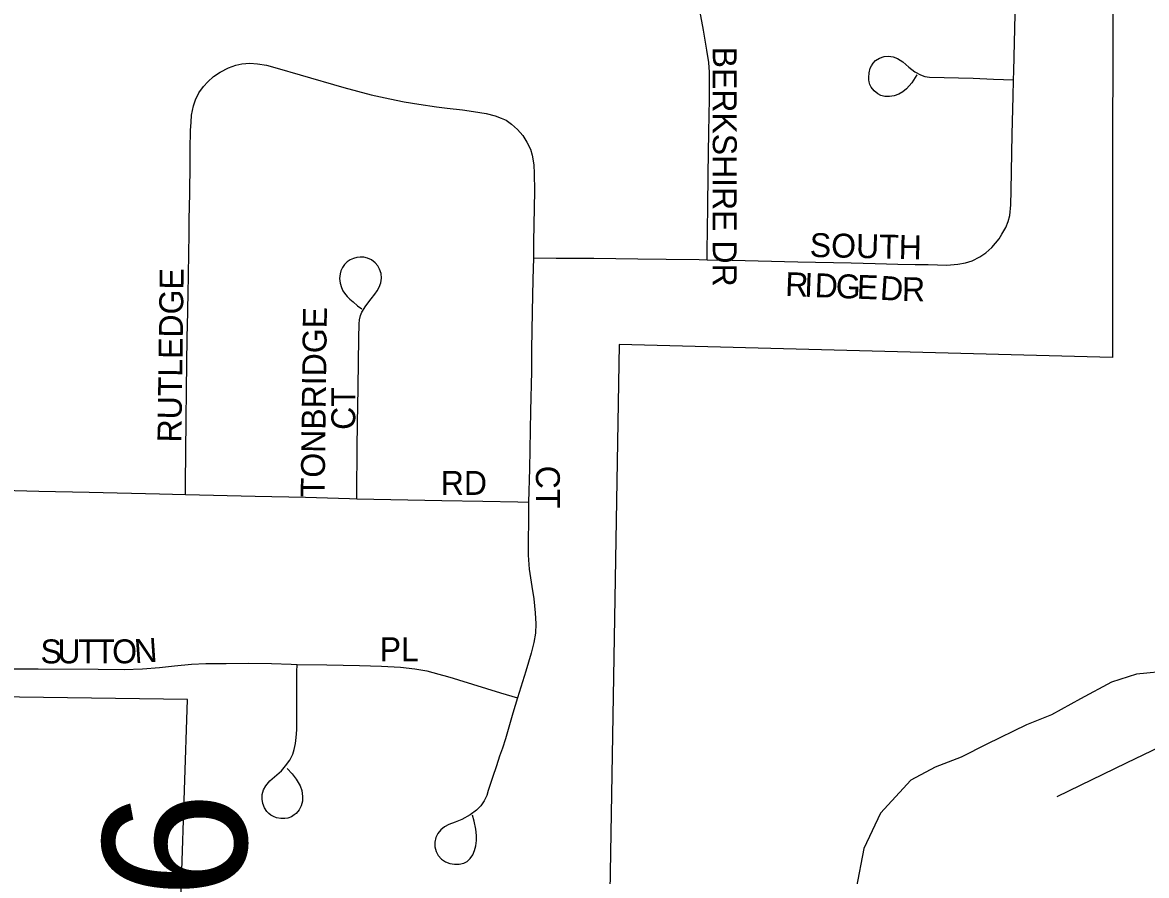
# Model space of a CAD drawing. Extents: x 1443599 to 1910620, y 1028088 to 1361369.
# Drawn here: x 1652473 to 1654820, y 1293273 to 1295055 of the extents above; entities that cross this region are included whole.
import ezdxf

# ---------------------------------------------------------------- set-up
doc = ezdxf.new("R2010")
doc.units = 0
for name, color, linetype in [('GM_X_City_Street', 7, 'Continuous'), ('GM_X_City_Street_Text', 7, 'Continuous'), ('GM_X_Corporation', 7, 'Continuous'), ('GM_X_Minor_River', 7, 'Continuous'), ('GM_X_Township_Road_Text', 7, 'Continuous')]:
    doc.layers.add(name, color=color, linetype=linetype)

msp = doc.modelspace()

# ---------------------------------------------------------------- linework, layer by layer
at = {"layer": 'GM_X_City_Street'}
for points in [[(1654542.9, 1294935), (1654543.2, 1294952.8), (1654546.4, 1295072.2), (1654548.4, 1295141.2), (1654548.4, 1295180.8), (1654548.3, 1295206.2), (1654548.4, 1295241), (1654546.7, 1295270.4), (1654543.3, 1295289.8), (1654537.8, 1295308.7), (1654526.4, 1295335.9), (1654508.9, 1295378.2)], [(1653902.9, 1294558.9), (1653903.1, 1294577.3), (1653904.5, 1294669.1), (1653905.2, 1294737.8), (1653906.5, 1294825.4), (1653907.9, 1294895.5), (1653907.9, 1294933.4), (1653907.9, 1294950.9), (1653906.5, 1294971.2), (1653902.2, 1294997.2), (1653895.2, 1295038.5), (1653881.9, 1295110.7), (1653876.3, 1295140.9)], [(1652813.1, 1294068.7), (1652813.4, 1294091.7), (1652814.7, 1294224.2), (1652815.4, 1294288), (1652816.7, 1294396), (1652817.9, 1294450.5), (1652818.8, 1294494.1), (1652819.4, 1294520.3), (1652820.4, 1294579.4), (1652820.8, 1294605.5), (1652820.8, 1294643.4), (1652822.2, 1294697.4), (1652822.9, 1294759.1), (1652822.8, 1294802.5), (1652823.6, 1294816.5), (1652823.9, 1294829.1), (1652824.9, 1294846.7), (1652826.1, 1294861.4), (1652829.7, 1294880.7), (1652833.9, 1294893.1), (1652841.4, 1294907.7), (1652850.9, 1294921.1), (1652859.7, 1294930.8), (1652872, 1294941.6), (1652885.7, 1294950.8), (1652903, 1294960.1), (1652918.3, 1294965.9), (1652931.1, 1294968.6), (1652947.5, 1294969.8), (1652963.8, 1294968.6), (1652982.6, 1294965.9), (1653005, 1294959.6), (1653052.8, 1294945.5), (1653143.8, 1294919), (1653201.3, 1294903.6), (1653239.9, 1294894.9), (1653270, 1294888.9), (1653300.8, 1294883.8), (1653337.6, 1294878.7), (1653359.9, 1294876), (1653391.7, 1294872.1), (1653414.7, 1294869.1), (1653441.1, 1294864.5), (1653460, 1294859.6), (1653472.6, 1294854.7), (1653482.7, 1294850.4), (1653494.4, 1294842.6), (1653506.8, 1294831.2), (1653517.6, 1294818.8), (1653526.5, 1294805), (1653533.5, 1294790.2), (1653537.1, 1294777.6), (1653540.7, 1294757.3), (1653541.4, 1294739), (1653542.2, 1294702.8), (1653540, 1294596.8), (1653540, 1294563.1)], [(1654340.6, 1294945.3), (1654330, 1294928.5), (1654325, 1294922.1), (1654319.1, 1294915.9), (1654311.5, 1294909.8), (1654302.9, 1294905.1), (1654293.6, 1294901.7), (1654284, 1294900), (1654274.2, 1294900.1), (1654265.9, 1294901.9), (1654259.1, 1294905.7), (1654251.5, 1294911.7), (1654245.6, 1294919.3), (1654242.9, 1294925), (1654241.2, 1294930.9), (1654240.6, 1294935), (1654240.3, 1294940.1), (1654241, 1294949.7), (1654243.5, 1294959.2), (1654245.9, 1294964.4), (1654249.5, 1294970.1), (1654254.7, 1294975.1), (1654262.9, 1294980.4), (1654272.2, 1294983.5), (1654281.9, 1294984.4), (1654291.5, 1294983), (1654300.6, 1294979.4), (1654311.6, 1294972.3), (1654324.1, 1294961.7), (1654336.8, 1294951.4), (1654348.2, 1294945.1), (1654357.4, 1294942.1), (1654367.1, 1294940.6), (1654458.6, 1294938.4), (1654501.1, 1294936.6), (1654542.9, 1294935)], [(1653902.9, 1294558.9), (1653954.6, 1294558), (1654092.4, 1294554.6), (1654203.7, 1294552.6), (1654253.6, 1294551.5), (1654301.3, 1294550.1), (1654337, 1294548.8), (1654364.2, 1294549.1), (1654403.5, 1294547.8), (1654426.4, 1294549.5), (1654442.5, 1294552.5), (1654456.2, 1294556.5), (1654472.3, 1294564.9), (1654484.9, 1294573.4), (1654497.5, 1294584.6), (1654513, 1294602.8), (1654518.4, 1294612.2), (1654526.3, 1294626.6), (1654531.4, 1294638.7), (1654534.7, 1294651.3), (1654537, 1294674.1), (1654537.9, 1294703.6), (1654540, 1294821.7), (1654542.2, 1294900.3), (1654542.9, 1294935)], [(1653170.9, 1294059.8), (1653171.1, 1294074), (1653172, 1294162.1), (1653172.8, 1294221.2), (1653173.1, 1294250.8), (1653173.7, 1294293.5), (1653175.4, 1294395.5), (1653175.8, 1294425), (1653176.7, 1294433.7), (1653178.9, 1294442.3), (1653181.7, 1294449.8), (1653189.9, 1294463), (1653201.1, 1294477.3), (1653208.5, 1294486.9), (1653213.5, 1294494.1), (1653217.9, 1294501.6), (1653221.3, 1294510.9), (1653222.4, 1294520.5), (1653221.9, 1294530.3), (1653218.5, 1294539.5), (1653214.9, 1294546.2), (1653209.6, 1294552.6), (1653202, 1294558.7), (1653193.5, 1294562.6), (1653186, 1294564.4), (1653178.4, 1294564.6), (1653171, 1294564), (1653164.2, 1294561.9), (1653157.1, 1294558.7), (1653151, 1294554.4), (1653145.6, 1294549.4), (1653141.3, 1294542.9), (1653137.8, 1294536.2), (1653136, 1294529.6), (1653134.9, 1294519.9), (1653136.1, 1294510.1), (1653139.1, 1294500.8), (1653142.1, 1294494.4), (1653145.3, 1294489.4), (1653150.9, 1294482.4), (1653156.4, 1294476.9), (1653163.2, 1294470.8), (1653172.4, 1294463), (1653181.4, 1294456.2)], [(1653540, 1294563.1), (1653538.7, 1294517.6), (1653537, 1294450.2), (1653535.9, 1294371.4), (1653535.8, 1294325.5), (1653533.9, 1294243.7), (1653532, 1294122.3), (1653529.8, 1294052.5)], [(1653540, 1294563.1), (1653587.7, 1294562.4), (1653623.5, 1294562.4), (1653666, 1294562.2), (1653757.8, 1294561.2), (1653816.9, 1294560.6), (1653885.8, 1294559.3), (1653902.9, 1294558.9)], [(1652412.9, 1294080.9), (1652427.8, 1294078.7), (1652456.9, 1294076.7), (1652506.9, 1294075.6), (1652611.8, 1294073.6), (1652759.2, 1294070), (1652813.1, 1294068.7)], [(1652813.1, 1294068.7), (1652959, 1294065.3), (1653063.8, 1294062.8), (1653155.5, 1294060.1), (1653170.9, 1294059.8)], [(1653170.9, 1294059.8), (1653348.8, 1294056.4), (1653434, 1294054.4), (1653507.6, 1294053), (1653529.8, 1294052.5)], [(1653529.8, 1294052.5), (1653529.6, 1294043.5), (1653528.9, 1293941.8), (1653531.1, 1293912.3), (1653536.4, 1293876.6), (1653540.7, 1293850.7), (1653543.8, 1293821.4), (1653544.8, 1293798.4), (1653544, 1293778.7), (1653541, 1293759.3), (1653534.9, 1293737.1), (1653523.8, 1293699.5), (1653506.7, 1293643.5)], [(1652415.8, 1293704.2), (1652441.3, 1293704.2), (1652505.3, 1293704.2), (1652630.5, 1293703.6), (1652685, 1293703), (1652723.4, 1293704.3), (1652759.1, 1293707), (1652790.1, 1293710.4), (1652825.7, 1293713.8), (1652855.4, 1293715.8), (1652898.4, 1293715.8), (1652944.9, 1293715.9), (1652992.7, 1293715.2), (1653033.8, 1293713.9), (1653046.6, 1293713.7)], [(1653025.8, 1293496.4), (1653035.9, 1293485), (1653044.6, 1293473.6), (1653052.4, 1293460.1), (1653056.1, 1293450), (1653057.9, 1293437.8), (1653057.5, 1293428), (1653055, 1293418.5), (1653050.5, 1293409.8), (1653044.1, 1293402.3), (1653040.5, 1293399.1), (1653034.9, 1293395.4), (1653027.1, 1293392.7), (1653020.7, 1293391.7), (1653012.6, 1293391.8), (1653003.6, 1293393.4), (1652997.1, 1293395.9), (1652991.5, 1293398.8), (1652987.3, 1293402.2), (1652983.4, 1293406.2), (1652978.4, 1293414.3), (1652974.7, 1293423.3), (1652973.3, 1293432.3), (1652973.4, 1293442.2), (1652975.9, 1293451.6), (1652980.8, 1293460.1), (1652989.4, 1293470.1), (1653013.7, 1293491.6), (1653022.3, 1293501.4), (1653031.1, 1293513.9), (1653037.2, 1293526.1), (1653040.2, 1293535.7), (1653043.2, 1293548.7), (1653044.4, 1293561.2), (1653045.5, 1293577.1), (1653046.1, 1293603.2), (1653046.1, 1293626.9), (1653046.1, 1293654.1), (1653046.1, 1293680.8), (1653046.1, 1293697.9), (1653046.6, 1293713.7)], [(1653046.6, 1293713.7), (1653108.5, 1293712.6), (1653176.5, 1293711.3), (1653222.3, 1293709.9), (1653262.6, 1293707.9), (1653292.3, 1293704.6), (1653317.6, 1293699.9), (1653342.6, 1293693.4), (1653360.6, 1293688.5), (1653372.1, 1293684.8), (1653383.7, 1293681.2), (1653471.3, 1293654.4), (1653506.7, 1293643.5)], [(1653506.7, 1293643.5), (1653497, 1293611.8), (1653481.4, 1293558), (1653475, 1293539), (1653469.3, 1293521.6), (1653462.5, 1293501.5), (1653454.8, 1293477.4), (1653445.7, 1293450.2), (1653442.3, 1293439.9), (1653437.1, 1293428.3), (1653430.1, 1293418.2), (1653420.9, 1293408.9), (1653407.8, 1293399.2), (1653390.6, 1293389.6), (1653376.4, 1293383.9), (1653363.1, 1293378.9), (1653354.5, 1293374.2), (1653346.7, 1293368), (1653340.4, 1293360.5), (1653336.1, 1293351.7), (1653334, 1293342.1), (1653334.1, 1293332.3), (1653336.5, 1293322.7), (1653341.2, 1293314.1), (1653348, 1293307), (1653356.1, 1293301.4), (1653365.2, 1293297.7), (1653374.9, 1293296), (1653384.8, 1293296.2), (1653394.3, 1293298.7), (1653401.8, 1293302), (1653407.7, 1293307.8), (1653413.3, 1293315.9), (1653417.2, 1293324.9), (1653419.4, 1293334.5), (1653420.8, 1293346), (1653421.2, 1293356.3), (1653419.9, 1293369.7), (1653416.4, 1293386), (1653413, 1293398.5)], [(1654883.9, 1293558.4), (1654777.8, 1293507.2), (1654633.1, 1293437.2)]]:
    msp.add_lwpolyline(points, dxfattribs=at)
at = {"layer": 'GM_X_Corporation'}
msp.add_lwpolyline([(1654750.3, 1295442.5), (1654749.3, 1294354.9), (1653718.7, 1294382.3), (1653690.1, 1292666.5), (1653466.7, 1292673.7), (1653200.7, 1292678.2), (1653193.8, 1292455.3), (1653381.1, 1292456.2), (1653385.7, 1292346.8), (1654062.5, 1292335.9), (1654062.8, 1291755.5), (1654280.9, 1291751.7), (1654325.1, 1291650.4), (1653610.1, 1290477), (1654564.9, 1290421.4), (1654564.5, 1291354.1), (1654862, 1291519.2)], dxfattribs=at)
msp.add_lwpolyline([(1652394.8, 1291978), (1652800.7, 1291963.6), (1652817, 1292692), (1652785.9, 1292692.9), (1652817.2, 1293640.6), (1652415.8, 1293645.8)], close=True, dxfattribs=at)
at = {"layer": 'GM_X_Minor_River'}
msp.add_lwpolyline([(1654871.4, 1293700.1), (1654799.4, 1293693.4), (1654747.2, 1293676.3), (1654682.7, 1293641.4), (1654622.2, 1293608.5), (1654569.9, 1293587.4), (1654487.3, 1293546.8), (1654433, 1293519.8), (1654378.7, 1293498.7), (1654328.3, 1293471.6), (1654265.1, 1293402.6), (1654229.8, 1293329.1), (1654214.3, 1293245.2)], dxfattribs=at)

# ---------------------------------------------------------------- texts
at = {"layer": 'GM_X_City_Street_Text'}
for s, rotation, p in [('BERKSHIRE DR', 270, (1653914.6, 1295004.4)), ('SOUTH', 358.7519, (1654116.7, 1294565)), ('RUTLEDGE', 89.2273, (1652804.6, 1294177)), ('R', 357.8385, (1654065.1, 1294483.4)), ('I', 357.8142, (1654104.7, 1294481.9)), ('D', 357.8424, (1654126.7, 1294481.1)), ('G', 357.836, (1654170.7, 1294479.4)), ('E', 357.7039, (1654214.7, 1294477.8)), ('D', 356.2383, (1654262.7, 1294475.8)), ('R', 359.0915, (1654309.3, 1294472.8)), ('TONBRIDGE', 89.2907, (1653103.8, 1294062.6)), ('CT', 90, (1653167.8, 1294203.6)), ('CT', 270, (1653545.1, 1294128.8)), ('RD', 0, (1653346.4, 1294067.8)), ('O', 0.1054, (1652660.1, 1293715.9)), ('N', 3.8742, (1652707.7, 1293716.1)), ('PL', 0, (1653218.8, 1293720.2)), ('S', 0.0273, (1652510.4, 1293715.8)), ('U', 0.0379, (1652545.7, 1293715.8)), ('T', 0.0273, (1652589.6, 1293715.9)), ('T', 0.0273, (1652624.8, 1293715.9))]:
    msp.add_text(s, height=50, rotation=rotation, dxfattribs=at).set_placement(p)
at = {"layer": 'GM_X_Township_Road_Text'}
msp.add_text('6', height=300, rotation=89.5688, dxfattribs=at).set_placement((1652939.8, 1293223.4))

doc.saveas('drawing.dxf')
